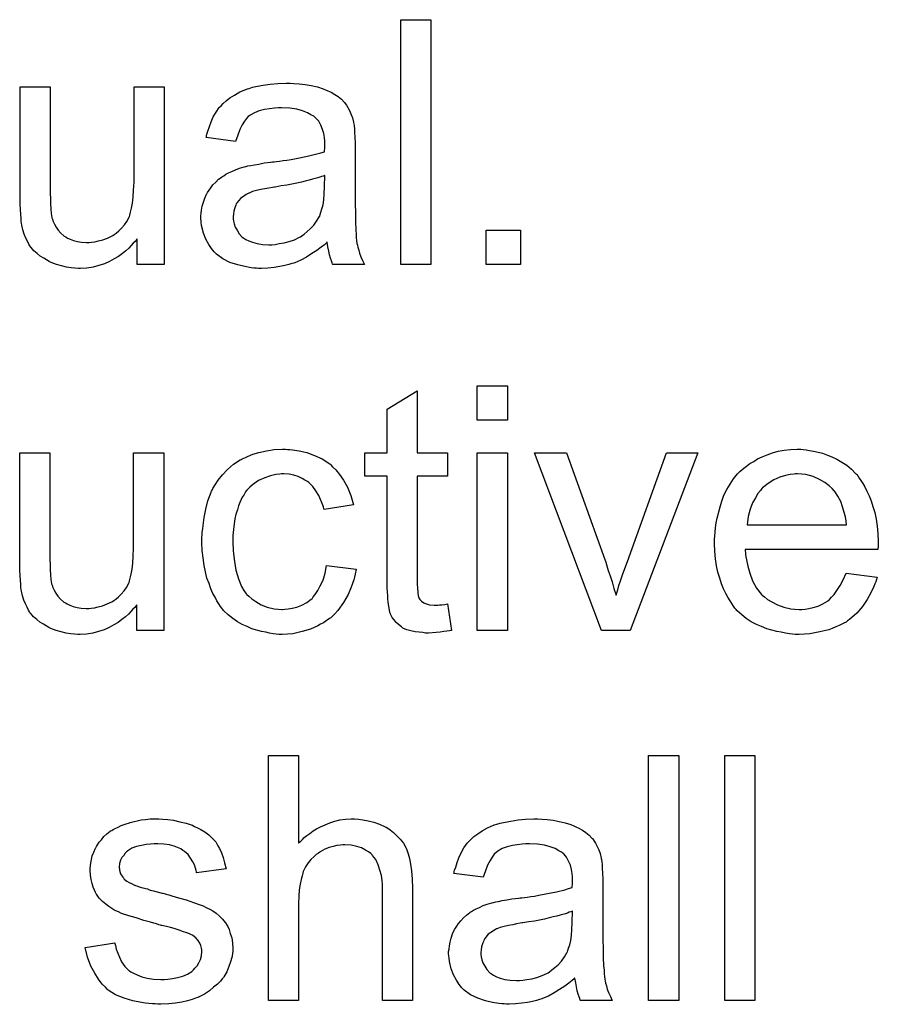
# Model space of a CAD drawing. Extents: x -1.5 to 9, y -3 to 5.
# Tile 327 of 368: x 6.338 to 6.618, y 1.585 to 1.907. Entities that reach past the tile are written whole.
import ezdxf

# ---------------------------------------------------------------- set-up
doc = ezdxf.new("R2010")
doc.units = 0
doc.layers.add('qfn16-30-34-a_mechanical_19', color=1, linetype='CONTINUOUS')

msp = doc.modelspace()

# ---------------------------------------------------------------- linework, layer by layer
at = {"layer": 'qfn16-30-34-a_mechanical_19', "color": 1}
for points in [[(6.471981, 1.827271), (6.462146, 1.827271), (6.462146, 1.907335), (6.471981, 1.907335), (6.471981, 1.827271)], [(6.384743, 1.827271), (6.37595, 1.827271), (6.37595, 1.835717), (6.375834, 1.835601), (6.375603, 1.835254), (6.375256, 1.834791), (6.374677, 1.834213), (6.373983, 1.833519), (6.373173, 1.832593), (6.372247, 1.831783), (6.37109, 1.830858), (6.369818, 1.829932), (6.368429, 1.829122), (6.366925, 1.828312), (6.365305, 1.827502), (6.363454, 1.826924), (6.361603, 1.826461), (6.35952, 1.826114), (6.357438, 1.825998), (6.356628, 1.825998), (6.355587, 1.826114), (6.354314, 1.826229), (6.35281, 1.826461), (6.35119, 1.826808), (6.34957, 1.827271), (6.347835, 1.827965), (6.347603, 1.828081), (6.34714, 1.828312), (6.346331, 1.828775), (6.345405, 1.829353), (6.344248, 1.830048), (6.343207, 1.830858), (6.342165, 1.831783), (6.34124, 1.832824), (6.341124, 1.83294), (6.340893, 1.833403), (6.340546, 1.833981), (6.340083, 1.834907), (6.339504, 1.835948), (6.339041, 1.837221), (6.338579, 1.838609), (6.338231, 1.840113), (6.338231, 1.840229), (6.338116, 1.840692), (6.338, 1.841386), (6.338, 1.842312), (6.337884, 1.8437), (6.337769, 1.845204), (6.337653, 1.847171), (6.337653, 1.84937), (6.337653, 1.885352), (6.347488, 1.885352), (6.347488, 1.853072), (6.347488, 1.852956), (6.347488, 1.852725), (6.347488, 1.852378), (6.347488, 1.851799), (6.347488, 1.850526), (6.347603, 1.848907), (6.347603, 1.847171), (6.347719, 1.845436), (6.347835, 1.843932), (6.348066, 1.842659), (6.348066, 1.842543), (6.348297, 1.84208), (6.348529, 1.841386), (6.348876, 1.840461), (6.349454, 1.839535), (6.350149, 1.838494), (6.350958, 1.837568), (6.352, 1.836642), (6.352115, 1.836527), (6.352578, 1.836295), (6.353157, 1.835948), (6.354082, 1.835601), (6.355124, 1.835138), (6.356396, 1.834791), (6.357785, 1.83456), (6.359405, 1.834444), (6.360215, 1.834444), (6.361024, 1.83456), (6.362066, 1.834676), (6.363338, 1.835023), (6.364727, 1.83537), (6.366231, 1.835948), (6.367735, 1.836642), (6.367966, 1.836758), (6.368429, 1.837105), (6.369123, 1.837568), (6.369933, 1.838262), (6.370859, 1.839188), (6.371784, 1.840229), (6.372594, 1.841386), (6.373289, 1.842775), (6.373404, 1.843006), (6.37352, 1.843469), (6.373751, 1.844394), (6.374099, 1.845667), (6.374446, 1.847287), (6.374677, 1.849254), (6.374793, 1.851568), (6.374908, 1.854229), (6.374908, 1.885352), (6.384743, 1.885352), (6.384743, 1.827271)], [(6.427205, 1.886509), (6.42894, 1.886393), (6.430907, 1.886162), (6.432874, 1.885815), (6.434841, 1.885352), (6.436692, 1.884774), (6.436924, 1.884658), (6.437502, 1.884427), (6.438312, 1.88408), (6.439353, 1.883617), (6.44051, 1.882922), (6.441667, 1.882228), (6.442709, 1.881303), (6.443634, 1.880377), (6.44375, 1.880261), (6.443981, 1.879914), (6.444328, 1.879336), (6.444791, 1.878642), (6.44537, 1.8776), (6.445833, 1.876559), (6.446295, 1.875286), (6.446642, 1.873782), (6.446642, 1.873667), (6.446758, 1.873319), (6.446874, 1.872625), (6.446989, 1.8717), (6.446989, 1.870427), (6.447105, 1.868923), (6.447221, 1.866956), (6.447221, 1.864758), (6.447221, 1.851568), (6.447221, 1.851452), (6.447221, 1.850989), (6.447221, 1.850295), (6.447221, 1.84937), (6.447221, 1.848328), (6.447221, 1.847055), (6.447337, 1.844279), (6.447337, 1.841386), (6.447452, 1.838494), (6.447568, 1.837221), (6.447568, 1.836064), (6.447684, 1.835023), (6.447799, 1.834213), (6.447799, 1.834097), (6.447915, 1.833634), (6.448031, 1.83294), (6.448378, 1.832014), (6.448609, 1.830973), (6.449072, 1.829816), (6.449651, 1.828543), (6.450229, 1.827271), (6.439932, 1.827271), (6.439816, 1.827387), (6.4397, 1.827849), (6.439469, 1.828428), (6.439122, 1.829353), (6.438775, 1.830395), (6.438543, 1.831667), (6.438312, 1.833056), (6.438081, 1.83456), (6.437965, 1.83456), (6.437849, 1.834329), (6.437155, 1.83375), (6.436114, 1.83294), (6.434725, 1.831899), (6.43299, 1.830858), (6.431254, 1.8297), (6.429403, 1.828659), (6.427436, 1.827849), (6.427205, 1.827734), (6.426511, 1.827618), (6.425469, 1.827271), (6.424197, 1.826924), (6.422577, 1.826577), (6.420726, 1.826345), (6.418643, 1.826114), (6.41656, 1.825998), (6.415635, 1.825998), (6.414941, 1.826114), (6.414131, 1.826114), (6.413205, 1.826229), (6.411123, 1.826577), (6.408809, 1.827155), (6.406263, 1.827965), (6.403949, 1.829122), (6.401867, 1.830626), (6.401635, 1.830858), (6.401057, 1.831436), (6.400247, 1.832477), (6.399321, 1.833866), (6.398395, 1.835601), (6.397586, 1.837568), (6.397007, 1.839998), (6.396891, 1.841155), (6.396776, 1.842543), (6.396776, 1.842775), (6.396776, 1.843237), (6.396891, 1.844047), (6.397007, 1.845089), (6.397239, 1.846361), (6.397586, 1.847634), (6.398048, 1.849022), (6.398627, 1.850295), (6.398743, 1.850411), (6.398974, 1.850874), (6.399437, 1.851568), (6.400015, 1.852378), (6.400709, 1.853303), (6.401635, 1.854229), (6.402561, 1.855155), (6.403718, 1.855964), (6.403833, 1.85608), (6.404296, 1.856312), (6.404875, 1.856774), (6.4058, 1.857237), (6.406842, 1.8577), (6.408114, 1.858278), (6.409387, 1.858741), (6.410891, 1.859204), (6.411007, 1.859204), (6.41147, 1.85932), (6.412164, 1.859551), (6.413089, 1.859667), (6.414246, 1.859898), (6.415751, 1.86013), (6.417486, 1.860477), (6.419569, 1.860708), (6.419684, 1.860708), (6.420147, 1.860824), (6.420726, 1.860824), (6.421535, 1.860939), (6.422461, 1.861055), (6.423618, 1.861287), (6.424891, 1.861402), (6.426279, 1.861634), (6.429056, 1.862212), (6.432064, 1.862791), (6.434725, 1.863485), (6.435998, 1.863832), (6.437155, 1.864179), (6.437155, 1.864295), (6.437155, 1.864526), (6.437271, 1.86522), (6.437271, 1.86603), (6.437271, 1.866493), (6.437271, 1.866725), (6.437271, 1.86684), (6.437271, 1.866956), (6.437271, 1.86765), (6.437155, 1.868807), (6.436924, 1.87008), (6.436577, 1.871468), (6.435998, 1.872857), (6.435304, 1.874129), (6.434378, 1.875171), (6.434262, 1.875286), (6.433684, 1.875749), (6.432758, 1.876212), (6.431601, 1.876906), (6.429982, 1.877485), (6.42813, 1.878063), (6.425816, 1.87841), (6.423155, 1.878526), (6.421998, 1.878526), (6.420841, 1.87841), (6.419221, 1.878179), (6.417602, 1.877947), (6.415866, 1.877485), (6.414246, 1.876906), (6.412858, 1.876096), (6.412742, 1.87598), (6.412279, 1.875633), (6.411701, 1.875055), (6.411007, 1.874129), (6.410313, 1.872972), (6.409503, 1.871468), (6.408809, 1.869617), (6.408114, 1.867534), (6.398511, 1.868807), (6.398511, 1.868923), (6.398627, 1.869039), (6.398627, 1.869386), (6.398743, 1.869848), (6.39909, 1.87089), (6.399552, 1.872394), (6.400131, 1.873898), (6.400825, 1.875518), (6.401751, 1.877138), (6.402792, 1.878642), (6.402908, 1.878757), (6.403371, 1.87922), (6.404065, 1.879914), (6.40499, 1.88084), (6.406263, 1.881765), (6.407767, 1.882691), (6.409503, 1.883732), (6.41147, 1.884542), (6.411585, 1.884542), (6.411701, 1.884658), (6.412048, 1.884774), (6.412511, 1.884889), (6.413668, 1.885236), (6.415288, 1.885584), (6.417139, 1.885931), (6.419453, 1.886278), (6.421883, 1.886509), (6.424659, 1.886625), (6.425932, 1.886625), (6.427205, 1.886509)], [(6.437271, 1.856427), (6.437155, 1.856427), (6.437039, 1.856312), (6.436692, 1.856196), (6.436229, 1.85608), (6.435651, 1.855849), (6.434957, 1.855617), (6.434147, 1.855386), (6.433221, 1.855155), (6.43218, 1.854807), (6.430907, 1.854576), (6.429635, 1.854229), (6.42813, 1.853882), (6.426511, 1.853535), (6.424891, 1.853188), (6.42304, 1.852956), (6.421073, 1.852609), (6.420841, 1.852609), (6.420147, 1.852493), (6.41899, 1.852262), (6.417717, 1.852031), (6.416329, 1.851799), (6.414941, 1.851452), (6.413668, 1.851105), (6.412511, 1.850642), (6.412395, 1.850642), (6.412048, 1.850411), (6.411585, 1.850179), (6.411123, 1.849832), (6.409734, 1.848907), (6.408577, 1.847518), (6.408577, 1.847403), (6.408346, 1.847171), (6.40823, 1.846708), (6.407999, 1.84613), (6.407767, 1.845436), (6.407536, 1.844742), (6.40742, 1.843816), (6.407304, 1.84289), (6.407304, 1.842775), (6.407304, 1.842196), (6.40742, 1.841502), (6.407651, 1.840576), (6.407999, 1.839535), (6.408577, 1.838494), (6.409271, 1.837337), (6.410197, 1.836295), (6.410313, 1.83618), (6.410775, 1.835948), (6.41147, 1.835486), (6.412395, 1.835023), (6.413668, 1.83456), (6.415172, 1.834097), (6.416908, 1.833866), (6.41899, 1.83375), (6.419916, 1.83375), (6.421073, 1.833866), (6.422345, 1.834097), (6.423965, 1.834329), (6.425585, 1.834791), (6.42732, 1.83537), (6.429056, 1.83618), (6.429287, 1.836295), (6.42975, 1.836642), (6.43056, 1.837221), (6.431486, 1.838031), (6.432527, 1.838957), (6.433684, 1.840113), (6.43461, 1.841502), (6.435535, 1.843006), (6.435651, 1.843122), (6.435767, 1.843584), (6.435998, 1.844394), (6.436345, 1.845436), (6.436692, 1.846824), (6.436924, 1.848444), (6.437039, 1.850411), (6.437155, 1.852725), (6.437271, 1.856427)], [(6.501253, 1.827271), (6.49003, 1.827271), (6.49003, 1.838494), (6.501253, 1.838494), (6.501253, 1.827271)], [(6.496972, 1.776432), (6.487137, 1.776432), (6.487137, 1.787655), (6.496972, 1.787655), (6.496972, 1.776432)], [(6.467468, 1.765672), (6.477419, 1.765672), (6.477419, 1.758036), (6.467468, 1.758036), (6.467468, 1.723904), (6.467468, 1.723673), (6.467468, 1.72321), (6.467468, 1.722516), (6.467584, 1.721706), (6.4677, 1.719855), (6.467815, 1.719045), (6.467931, 1.718466), (6.468047, 1.718235), (6.468394, 1.717772), (6.468857, 1.717194), (6.469667, 1.716615), (6.469898, 1.7165), (6.470477, 1.716268), (6.471518, 1.716037), (6.473022, 1.715921), (6.474179, 1.715921), (6.474757, 1.716037), (6.475567, 1.716037), (6.476493, 1.716152), (6.477419, 1.716268), (6.478691, 1.707591), (6.47846, 1.707591), (6.477997, 1.707475), (6.477187, 1.707359), (6.476146, 1.707244), (6.474989, 1.707012), (6.473716, 1.706897), (6.471171, 1.706781), (6.470245, 1.706781), (6.46932, 1.706897), (6.468163, 1.707012), (6.466774, 1.707128), (6.465386, 1.707475), (6.464113, 1.707822), (6.46284, 1.708401), (6.462725, 1.708516), (6.462378, 1.708748), (6.461915, 1.709095), (6.461221, 1.709673), (6.460642, 1.710252), (6.459948, 1.711062), (6.459254, 1.711872), (6.458791, 1.712913), (6.458791, 1.713029), (6.45856, 1.713491), (6.458444, 1.714301), (6.458212, 1.715458), (6.457981, 1.716962), (6.457865, 1.717888), (6.457865, 1.718929), (6.45775, 1.720202), (6.457634, 1.721475), (6.457634, 1.722863), (6.457634, 1.724483), (6.457634, 1.758036), (6.450345, 1.758036), (6.450345, 1.765672), (6.457634, 1.765672), (6.457634, 1.780019), (6.467468, 1.78592), (6.467468, 1.765672)], [(6.384627, 1.707591), (6.375834, 1.707591), (6.375834, 1.716037), (6.375718, 1.715921), (6.375487, 1.715574), (6.37514, 1.715111), (6.374561, 1.714533), (6.373867, 1.713839), (6.373057, 1.712913), (6.372132, 1.712103), (6.370975, 1.711177), (6.369702, 1.710252), (6.368314, 1.709442), (6.366809, 1.708632), (6.36519, 1.707822), (6.363338, 1.707244), (6.361487, 1.706781), (6.359405, 1.706434), (6.357322, 1.706318), (6.356512, 1.706318), (6.355471, 1.706434), (6.354198, 1.706549), (6.352694, 1.706781), (6.351074, 1.707128), (6.349454, 1.707591), (6.347719, 1.708285), (6.347488, 1.708401), (6.347025, 1.708632), (6.346215, 1.709095), (6.345289, 1.709673), (6.344132, 1.710368), (6.343091, 1.711177), (6.34205, 1.712103), (6.341124, 1.713144), (6.341008, 1.71326), (6.340777, 1.713723), (6.34043, 1.714301), (6.339967, 1.715227), (6.339389, 1.716268), (6.338926, 1.717541), (6.338463, 1.718929), (6.338116, 1.720433), (6.338116, 1.720549), (6.338, 1.721012), (6.337884, 1.721706), (6.337884, 1.722632), (6.337769, 1.72402), (6.337653, 1.725524), (6.337537, 1.727491), (6.337537, 1.729689), (6.337537, 1.765672), (6.347372, 1.765672), (6.347372, 1.733392), (6.347372, 1.733276), (6.347372, 1.733045), (6.347372, 1.732698), (6.347372, 1.732119), (6.347372, 1.730846), (6.347488, 1.729227), (6.347488, 1.727491), (6.347603, 1.725756), (6.347719, 1.724252), (6.34795, 1.722979), (6.34795, 1.722863), (6.348182, 1.7224), (6.348413, 1.721706), (6.34876, 1.720781), (6.349339, 1.719855), (6.350033, 1.718814), (6.350843, 1.717888), (6.351884, 1.716962), (6.352, 1.716847), (6.352463, 1.716615), (6.353041, 1.716268), (6.353967, 1.715921), (6.355008, 1.715458), (6.356281, 1.715111), (6.357669, 1.71488), (6.359289, 1.714764), (6.360099, 1.714764), (6.360909, 1.71488), (6.36195, 1.714995), (6.363223, 1.715343), (6.364611, 1.71569), (6.366115, 1.716268), (6.367619, 1.716962), (6.367851, 1.717078), (6.368314, 1.717425), (6.369008, 1.717888), (6.369818, 1.718582), (6.370743, 1.719508), (6.371669, 1.720549), (6.372479, 1.721706), (6.373173, 1.723094), (6.373289, 1.723326), (6.373404, 1.723789), (6.373636, 1.724714), (6.373983, 1.725987), (6.37433, 1.727607), (6.374561, 1.729574), (6.374677, 1.731888), (6.374793, 1.734549), (6.374793, 1.765672), (6.384627, 1.765672), (6.384627, 1.707591)], [(6.425122, 1.766829), (6.425816, 1.766829), (6.426742, 1.766713), (6.42894, 1.766366), (6.43137, 1.765788), (6.433915, 1.764862), (6.436461, 1.763705), (6.438891, 1.762085), (6.439006, 1.762085), (6.439122, 1.761854), (6.439816, 1.76116), (6.440857, 1.760119), (6.44213, 1.758614), (6.443403, 1.756763), (6.444676, 1.754449), (6.445833, 1.751788), (6.446642, 1.748664), (6.437039, 1.74716), (6.437039, 1.747276), (6.436924, 1.747391), (6.436808, 1.748086), (6.436461, 1.749127), (6.435882, 1.7504), (6.435304, 1.751788), (6.434378, 1.753292), (6.433337, 1.754681), (6.43218, 1.755838), (6.432064, 1.755953), (6.431601, 1.7563), (6.430792, 1.756763), (6.429866, 1.757342), (6.428593, 1.75792), (6.427205, 1.758383), (6.425585, 1.75873), (6.42385, 1.758846), (6.423155, 1.758846), (6.422577, 1.75873), (6.421304, 1.758614), (6.419569, 1.758152), (6.417717, 1.757573), (6.415635, 1.756648), (6.413668, 1.755259), (6.412742, 1.754449), (6.411817, 1.753524), (6.411817, 1.753408), (6.411585, 1.753292), (6.411354, 1.752945), (6.411123, 1.752482), (6.410775, 1.751904), (6.410313, 1.75121), (6.409966, 1.7504), (6.409503, 1.749474), (6.40904, 1.748317), (6.408693, 1.747044), (6.40823, 1.745656), (6.407883, 1.744152), (6.407651, 1.742532), (6.40742, 1.740681), (6.407189, 1.738714), (6.407189, 1.736631), (6.407189, 1.736516), (6.407189, 1.736169), (6.407189, 1.735474), (6.407304, 1.73478), (6.407304, 1.733739), (6.40742, 1.732698), (6.407767, 1.730152), (6.40823, 1.727375), (6.40904, 1.724483), (6.410081, 1.721938), (6.410775, 1.720665), (6.411585, 1.719623), (6.411817, 1.719392), (6.412395, 1.718814), (6.413436, 1.718004), (6.414709, 1.717078), (6.416445, 1.716037), (6.418412, 1.715227), (6.420726, 1.714648), (6.421998, 1.714533), (6.423271, 1.714417), (6.423502, 1.714417), (6.424197, 1.714533), (6.425354, 1.714648), (6.426626, 1.71488), (6.42813, 1.715227), (6.42975, 1.715921), (6.43137, 1.716731), (6.432874, 1.717888), (6.433105, 1.718004), (6.433453, 1.718582), (6.434147, 1.719392), (6.434957, 1.720665), (6.435767, 1.722169), (6.436692, 1.72402), (6.437386, 1.726334), (6.437849, 1.72888), (6.447568, 1.727607), (6.447568, 1.727491), (6.447452, 1.727144), (6.447337, 1.726681), (6.447221, 1.725987), (6.446989, 1.725061), (6.446758, 1.724136), (6.445948, 1.721822), (6.444907, 1.719392), (6.443403, 1.716731), (6.441552, 1.714186), (6.44051, 1.713029), (6.439353, 1.711872), (6.439238, 1.711756), (6.439006, 1.71164), (6.438659, 1.711409), (6.438196, 1.711062), (6.437618, 1.710599), (6.436808, 1.710136), (6.435882, 1.709673), (6.434957, 1.709095), (6.432643, 1.708053), (6.429866, 1.707244), (6.426858, 1.706549), (6.425122, 1.706434), (6.423387, 1.706318), (6.42223, 1.706318), (6.42142, 1.706434), (6.420378, 1.706549), (6.419221, 1.706781), (6.417949, 1.707012), (6.41656, 1.707244), (6.413436, 1.708169), (6.411932, 1.708863), (6.410313, 1.709558), (6.408693, 1.710483), (6.407189, 1.711524), (6.405685, 1.712681), (6.404296, 1.71407), (6.404181, 1.714186), (6.403949, 1.714417), (6.403602, 1.71488), (6.403139, 1.715458), (6.402676, 1.716268), (6.401982, 1.71731), (6.401404, 1.718466), (6.400709, 1.719739), (6.400015, 1.721243), (6.399437, 1.722979), (6.398743, 1.724714), (6.39828, 1.726797), (6.397817, 1.72888), (6.39747, 1.731309), (6.397239, 1.733739), (6.397123, 1.7364), (6.397123, 1.736516), (6.397123, 1.736863), (6.397123, 1.737326), (6.397123, 1.73802), (6.397239, 1.73883), (6.397239, 1.739755), (6.397354, 1.740797), (6.39747, 1.741954), (6.397817, 1.744499), (6.398395, 1.747276), (6.39909, 1.750053), (6.400131, 1.752829), (6.400131, 1.752945), (6.400247, 1.753177), (6.400478, 1.753524), (6.400709, 1.753986), (6.401404, 1.755259), (6.402445, 1.756763), (6.403833, 1.758499), (6.405453, 1.760234), (6.40742, 1.76197), (6.409618, 1.763358), (6.409734, 1.763358), (6.409966, 1.763474), (6.410313, 1.763705), (6.410775, 1.763937), (6.411354, 1.764168), (6.412048, 1.764515), (6.413784, 1.765209), (6.415751, 1.765788), (6.41818, 1.766366), (6.420726, 1.766829), (6.423502, 1.766945), (6.424428, 1.766945), (6.425122, 1.766829)], [(6.496972, 1.707591), (6.487137, 1.707591), (6.487137, 1.765672), (6.496972, 1.765672), (6.496972, 1.707591)], [(6.53712, 1.707591), (6.527748, 1.707591), (6.505881, 1.765672), (6.516294, 1.765672), (6.528789, 1.730846), (6.528789, 1.730731), (6.528905, 1.730615), (6.529021, 1.730268), (6.529136, 1.729921), (6.529484, 1.728764), (6.529946, 1.72726), (6.530525, 1.725524), (6.531219, 1.723557), (6.531798, 1.721359), (6.532492, 1.719161), (6.532608, 1.719392), (6.532723, 1.719971), (6.53307, 1.720896), (6.533417, 1.722285), (6.533996, 1.723789), (6.534574, 1.725756), (6.535384, 1.727838), (6.536194, 1.730152), (6.549037, 1.765672), (6.559218, 1.765672), (6.53712, 1.707591)], [(6.593697, 1.766829), (6.594623, 1.766713), (6.59578, 1.766482), (6.597052, 1.766251), (6.598556, 1.765903), (6.599945, 1.765556), (6.601565, 1.764978), (6.603069, 1.764399), (6.604689, 1.76359), (6.606308, 1.762664), (6.607928, 1.761623), (6.609432, 1.76035), (6.610821, 1.758961), (6.610936, 1.758846), (6.611168, 1.758614), (6.611515, 1.758152), (6.611978, 1.757457), (6.612556, 1.756648), (6.613135, 1.755722), (6.613829, 1.754565), (6.614523, 1.753177), (6.615217, 1.751672), (6.615912, 1.750053), (6.61649, 1.748201), (6.617069, 1.746235), (6.617531, 1.744036), (6.617878, 1.741722), (6.61811, 1.739293), (6.618225, 1.736631), (6.618225, 1.736516), (6.618225, 1.736053), (6.618225, 1.735243), (6.61811, 1.734086), (6.574722, 1.734086), (6.574722, 1.73397), (6.574722, 1.733623), (6.574838, 1.73316), (6.574838, 1.732466), (6.574954, 1.731656), (6.575185, 1.730731), (6.575532, 1.728648), (6.576226, 1.726334), (6.577152, 1.723789), (6.578425, 1.721475), (6.580044, 1.719392), (6.58016, 1.719392), (6.580276, 1.719161), (6.58097, 1.718582), (6.582011, 1.717772), (6.5834, 1.716962), (6.585251, 1.716037), (6.587334, 1.715227), (6.589648, 1.714648), (6.59092, 1.714533), (6.592309, 1.714417), (6.593234, 1.714417), (6.594276, 1.714533), (6.595548, 1.714764), (6.596937, 1.715111), (6.598556, 1.715574), (6.600061, 1.716268), (6.601565, 1.717194), (6.60168, 1.71731), (6.602259, 1.717772), (6.602953, 1.718466), (6.603763, 1.719392), (6.604689, 1.720665), (6.60573, 1.722285), (6.606771, 1.724136), (6.607697, 1.726334), (6.617878, 1.725061), (6.617878, 1.724946), (6.617763, 1.724714), (6.617647, 1.724252), (6.617416, 1.723557), (6.617069, 1.722863), (6.616721, 1.721938), (6.615796, 1.719971), (6.614639, 1.717772), (6.613019, 1.715458), (6.611168, 1.71326), (6.608854, 1.711177), (6.608738, 1.711177), (6.608507, 1.710946), (6.60816, 1.710715), (6.607697, 1.710368), (6.607003, 1.71002), (6.606308, 1.709673), (6.605383, 1.70921), (6.604342, 1.708748), (6.603185, 1.708285), (6.602028, 1.707822), (6.599135, 1.707128), (6.595895, 1.706549), (6.592309, 1.706318), (6.591036, 1.706318), (6.590226, 1.706434), (6.589185, 1.706549), (6.587912, 1.706781), (6.586524, 1.707012), (6.58502, 1.707244), (6.58178, 1.708169), (6.580044, 1.708863), (6.578425, 1.709558), (6.576689, 1.710483), (6.575069, 1.711524), (6.573565, 1.712681), (6.572061, 1.71407), (6.571945, 1.714186), (6.571714, 1.714417), (6.571367, 1.71488), (6.570904, 1.715574), (6.570326, 1.716384), (6.569747, 1.71731), (6.569053, 1.718466), (6.568359, 1.719739), (6.567665, 1.721243), (6.56697, 1.722863), (6.566392, 1.724714), (6.565813, 1.726681), (6.565351, 1.728764), (6.565003, 1.731078), (6.564772, 1.733507), (6.564656, 1.736053), (6.564656, 1.736169), (6.564656, 1.736747), (6.564656, 1.737441), (6.564772, 1.738483), (6.564888, 1.739755), (6.565003, 1.741144), (6.565235, 1.742764), (6.565582, 1.744383), (6.566508, 1.748086), (6.567086, 1.749937), (6.56778, 1.751904), (6.568706, 1.753755), (6.569747, 1.755491), (6.570904, 1.757226), (6.572177, 1.758846), (6.572293, 1.758961), (6.572524, 1.759193), (6.572987, 1.75954), (6.573565, 1.760119), (6.57426, 1.760697), (6.575185, 1.761391), (6.576226, 1.762201), (6.577499, 1.762895), (6.578772, 1.763705), (6.580276, 1.764399), (6.581896, 1.765094), (6.583631, 1.765672), (6.585482, 1.766251), (6.587449, 1.766598), (6.589532, 1.766829), (6.59173, 1.766945), (6.592887, 1.766945), (6.593697, 1.766829)], [(6.591846, 1.758846), (6.591152, 1.758846), (6.590689, 1.75873), (6.589416, 1.758614), (6.587912, 1.758267), (6.586061, 1.757689), (6.584094, 1.756879), (6.582243, 1.755722), (6.580392, 1.754218), (6.58016, 1.753986), (6.579697, 1.753408), (6.578887, 1.752367), (6.578078, 1.750978), (6.577152, 1.749358), (6.576342, 1.747276), (6.575648, 1.744846), (6.575301, 1.742185), (6.607812, 1.742185), (6.607812, 1.742301), (6.607812, 1.742532), (6.607697, 1.742879), (6.607697, 1.743342), (6.607465, 1.74473), (6.607118, 1.746235), (6.60654, 1.748086), (6.605961, 1.749821), (6.605036, 1.751557), (6.603994, 1.753061), (6.603994, 1.753177), (6.603763, 1.753292), (6.603185, 1.753986), (6.602143, 1.754912), (6.600755, 1.755953), (6.599019, 1.756995), (6.596937, 1.75792), (6.594507, 1.758614), (6.593234, 1.75873), (6.591846, 1.758846)], [(6.428709, 1.638009), (6.428825, 1.638124), (6.429056, 1.638356), (6.429403, 1.638703), (6.429982, 1.639281), (6.43056, 1.63986), (6.43137, 1.640554), (6.432411, 1.641248), (6.433453, 1.642058), (6.43461, 1.642752), (6.435882, 1.643447), (6.438891, 1.644719), (6.44051, 1.645298), (6.442246, 1.645645), (6.444097, 1.645876), (6.445948, 1.645992), (6.446989, 1.645992), (6.448262, 1.645876), (6.449766, 1.645645), (6.451502, 1.645414), (6.453353, 1.644951), (6.455204, 1.644256), (6.457055, 1.643447), (6.457287, 1.643331), (6.457865, 1.642984), (6.458675, 1.642405), (6.459717, 1.641595), (6.460758, 1.640554), (6.461915, 1.639397), (6.462956, 1.638009), (6.463882, 1.636389), (6.463997, 1.636158), (6.464229, 1.635579), (6.464576, 1.634538), (6.464923, 1.633034), (6.46527, 1.631182), (6.465617, 1.628984), (6.465849, 1.626323), (6.465964, 1.623315), (6.465964, 1.586638), (6.45613, 1.586638), (6.45613, 1.62343), (6.45613, 1.623546), (6.45613, 1.623778), (6.45613, 1.624125), (6.45613, 1.624588), (6.456014, 1.62586), (6.455783, 1.62748), (6.45532, 1.629216), (6.454741, 1.630951), (6.453931, 1.632687), (6.45289, 1.634075), (6.452775, 1.634191), (6.452312, 1.634653), (6.451618, 1.635232), (6.450576, 1.63581), (6.449303, 1.636505), (6.447799, 1.636967), (6.445948, 1.63743), (6.443866, 1.637546), (6.443171, 1.637546), (6.442361, 1.63743), (6.441204, 1.637314), (6.440047, 1.636967), (6.438659, 1.63662), (6.437271, 1.636042), (6.435767, 1.635232), (6.435651, 1.635116), (6.435188, 1.634769), (6.434494, 1.634306), (6.433684, 1.633612), (6.432758, 1.632687), (6.431833, 1.631645), (6.431023, 1.630372), (6.430329, 1.628984), (6.430213, 1.628753), (6.430097, 1.62829), (6.429866, 1.627364), (6.429519, 1.626207), (6.429172, 1.624703), (6.42894, 1.622852), (6.428825, 1.620769), (6.428709, 1.61834), (6.428709, 1.586638), (6.418874, 1.586638), (6.418874, 1.666702), (6.428709, 1.666702), (6.428709, 1.638009)], [(6.552971, 1.586638), (6.543136, 1.586638), (6.543136, 1.666702), (6.552971, 1.666702), (6.552971, 1.586638)], [(6.577846, 1.586638), (6.568012, 1.586638), (6.568012, 1.666702), (6.577846, 1.666702), (6.577846, 1.586638)], [(6.38428, 1.645876), (6.386016, 1.645761), (6.387867, 1.645529), (6.389834, 1.645066), (6.391916, 1.644604), (6.393883, 1.643909), (6.393999, 1.643909), (6.394115, 1.643794), (6.394693, 1.643562), (6.395619, 1.6431), (6.396776, 1.642521), (6.398048, 1.641711), (6.399321, 1.640785), (6.400478, 1.639744), (6.401519, 1.638587), (6.401635, 1.638472), (6.401867, 1.638009), (6.402329, 1.637199), (6.402908, 1.636273), (6.403486, 1.634885), (6.404065, 1.633381), (6.404528, 1.631645), (6.40499, 1.629678), (6.395387, 1.628406), (6.395387, 1.628637), (6.395272, 1.6291), (6.39504, 1.62991), (6.394693, 1.630951), (6.394115, 1.631992), (6.39342, 1.633149), (6.39261, 1.634306), (6.391453, 1.635348), (6.391338, 1.635463), (6.390875, 1.635695), (6.390181, 1.636158), (6.38914, 1.63662), (6.387983, 1.637083), (6.386478, 1.637546), (6.384627, 1.637777), (6.38266, 1.637893), (6.381503, 1.637893), (6.380346, 1.637777), (6.378842, 1.637662), (6.377338, 1.637314), (6.375718, 1.636967), (6.374214, 1.636389), (6.372941, 1.635579), (6.372826, 1.635463), (6.372479, 1.635232), (6.372016, 1.634769), (6.371553, 1.634075), (6.370975, 1.633381), (6.370512, 1.632455), (6.370165, 1.631414), (6.370049, 1.630372), (6.370049, 1.630257), (6.370049, 1.630025), (6.370165, 1.629678), (6.370165, 1.629216), (6.370512, 1.628059), (6.371206, 1.626901), (6.371322, 1.626786), (6.371437, 1.62667), (6.371669, 1.626323), (6.372132, 1.625976), (6.372594, 1.625629), (6.373289, 1.625166), (6.374099, 1.624819), (6.375024, 1.624356), (6.37514, 1.624356), (6.375371, 1.62424), (6.375834, 1.624125), (6.376644, 1.623778), (6.377801, 1.62343), (6.379305, 1.623083), (6.380231, 1.622736), (6.381272, 1.622505), (6.382429, 1.622158), (6.383702, 1.621811), (6.383817, 1.621811), (6.384164, 1.621695), (6.384743, 1.621579), (6.385437, 1.621348), (6.386247, 1.621117), (6.387288, 1.620885), (6.389487, 1.620191), (6.391916, 1.619497), (6.394346, 1.618687), (6.396544, 1.617877), (6.39747, 1.61753), (6.39828, 1.617183), (6.398511, 1.617067), (6.398974, 1.616836), (6.399668, 1.616488), (6.400709, 1.61591), (6.401751, 1.615216), (6.402792, 1.61429), (6.403833, 1.613249), (6.404759, 1.612092), (6.404875, 1.611976), (6.405106, 1.611513), (6.405569, 1.610819), (6.406032, 1.609778), (6.406379, 1.608505), (6.406842, 1.607117), (6.407073, 1.605497), (6.407189, 1.603646), (6.407189, 1.603414), (6.407189, 1.602836), (6.407073, 1.60191), (6.406842, 1.600638), (6.406494, 1.599249), (6.405916, 1.597745), (6.405222, 1.59601), (6.404296, 1.59439), (6.404181, 1.594158), (6.403718, 1.593696), (6.403139, 1.592886), (6.402214, 1.59196), (6.400941, 1.590919), (6.399552, 1.589762), (6.397933, 1.58872), (6.395966, 1.587679), (6.39585, 1.587679), (6.395734, 1.587563), (6.39504, 1.587332), (6.393883, 1.586985), (6.392379, 1.586522), (6.390528, 1.586059), (6.388445, 1.585712), (6.386247, 1.585481), (6.383702, 1.585365), (6.38266, 1.585365), (6.38185, 1.585481), (6.380925, 1.585481), (6.379768, 1.585597), (6.378611, 1.585712), (6.377338, 1.585944), (6.374561, 1.586522), (6.371669, 1.587332), (6.368892, 1.588489), (6.367619, 1.589183), (6.366462, 1.589993), (6.366347, 1.590109), (6.366231, 1.590225), (6.365537, 1.590919), (6.364495, 1.59196), (6.363338, 1.59358), (6.362066, 1.595547), (6.360793, 1.597861), (6.359752, 1.600753), (6.358942, 1.603993), (6.368661, 1.605497), (6.368661, 1.605381), (6.368661, 1.605266), (6.368892, 1.604571), (6.369123, 1.603414), (6.369586, 1.602142), (6.370165, 1.600753), (6.370859, 1.599249), (6.3719, 1.597745), (6.373173, 1.596472), (6.373404, 1.596357), (6.373867, 1.59601), (6.374793, 1.595547), (6.37595, 1.594968), (6.377454, 1.59439), (6.379189, 1.593927), (6.381272, 1.59358), (6.383702, 1.593464), (6.384859, 1.593464), (6.386016, 1.59358), (6.38752, 1.593811), (6.38914, 1.594158), (6.390875, 1.594621), (6.392379, 1.5952), (6.393767, 1.596125), (6.393883, 1.596241), (6.394346, 1.596588), (6.394809, 1.597167), (6.395503, 1.597976), (6.396082, 1.598902), (6.39666, 1.600059), (6.397007, 1.601216), (6.397123, 1.602604), (6.397123, 1.60272), (6.397123, 1.603183), (6.397007, 1.603762), (6.396776, 1.604571), (6.396429, 1.605381), (6.39585, 1.606191), (6.395156, 1.607117), (6.394115, 1.607811), (6.393999, 1.607927), (6.393652, 1.608042), (6.393073, 1.608389), (6.392148, 1.608737), (6.390759, 1.609199), (6.389949, 1.609546), (6.389024, 1.609778), (6.387983, 1.610125), (6.386825, 1.610472), (6.385553, 1.610819), (6.384049, 1.611166), (6.383933, 1.611166), (6.383586, 1.611282), (6.383007, 1.611398), (6.382313, 1.611629), (6.381388, 1.611861), (6.380346, 1.612208), (6.378148, 1.612786), (6.375603, 1.613596), (6.373173, 1.61429), (6.370859, 1.6151), (6.369818, 1.615563), (6.369008, 1.61591), (6.368776, 1.616026), (6.368314, 1.616257), (6.367619, 1.61672), (6.366694, 1.617298), (6.365652, 1.618108), (6.364611, 1.619034), (6.36357, 1.620075), (6.362644, 1.621348), (6.362529, 1.621464), (6.362297, 1.621926), (6.36195, 1.622736), (6.361603, 1.623662), (6.361256, 1.624819), (6.360909, 1.626207), (6.360677, 1.627596), (6.360562, 1.629216), (6.360562, 1.629447), (6.360562, 1.62991), (6.360677, 1.630604), (6.360793, 1.631645), (6.361024, 1.632687), (6.361256, 1.633959), (6.361719, 1.635116), (6.362297, 1.636389), (6.362413, 1.636505), (6.362644, 1.636967), (6.362991, 1.637546), (6.36357, 1.638356), (6.364264, 1.639166), (6.365074, 1.640207), (6.365999, 1.641133), (6.367157, 1.641943), (6.367272, 1.642058), (6.367619, 1.642174), (6.368082, 1.642521), (6.368776, 1.642868), (6.369702, 1.643331), (6.370743, 1.643794), (6.372016, 1.644256), (6.373404, 1.644719), (6.373636, 1.644835), (6.374099, 1.644951), (6.374908, 1.645182), (6.37595, 1.645414), (6.377222, 1.645645), (6.378611, 1.645761), (6.380231, 1.645992), (6.383007, 1.645992), (6.38428, 1.645876)], [(6.508195, 1.645876), (6.50993, 1.645761), (6.511897, 1.645529), (6.513864, 1.645182), (6.515831, 1.644719), (6.517682, 1.644141), (6.517914, 1.644025), (6.518492, 1.643794), (6.519302, 1.643447), (6.520343, 1.642984), (6.5215, 1.64229), (6.522657, 1.641595), (6.523699, 1.64067), (6.524624, 1.639744), (6.52474, 1.639629), (6.524971, 1.639281), (6.525318, 1.638703), (6.525781, 1.638009), (6.52636, 1.636967), (6.526823, 1.635926), (6.527285, 1.634653), (6.527632, 1.633149), (6.527632, 1.633034), (6.527748, 1.632687), (6.527864, 1.631992), (6.52798, 1.631067), (6.52798, 1.629794), (6.528095, 1.62829), (6.528211, 1.626323), (6.528211, 1.624125), (6.528211, 1.610935), (6.528211, 1.610819), (6.528211, 1.610356), (6.528211, 1.609662), (6.528211, 1.608737), (6.528211, 1.607695), (6.528211, 1.606423), (6.528327, 1.603646), (6.528327, 1.600753), (6.528442, 1.597861), (6.528558, 1.596588), (6.528558, 1.595431), (6.528674, 1.59439), (6.528789, 1.59358), (6.528789, 1.593464), (6.528905, 1.593001), (6.529021, 1.592307), (6.529368, 1.591382), (6.529599, 1.59034), (6.530062, 1.589183), (6.530641, 1.587911), (6.531219, 1.586638), (6.520922, 1.586638), (6.520806, 1.586754), (6.52069, 1.587216), (6.520459, 1.587795), (6.520112, 1.58872), (6.519765, 1.589762), (6.519533, 1.591034), (6.519302, 1.592423), (6.519071, 1.593927), (6.518955, 1.593927), (6.518839, 1.593696), (6.518145, 1.593117), (6.517104, 1.592307), (6.515715, 1.591266), (6.51398, 1.590225), (6.512244, 1.589068), (6.510393, 1.588026), (6.508426, 1.587216), (6.508195, 1.587101), (6.507501, 1.586985), (6.506459, 1.586638), (6.505187, 1.586291), (6.503567, 1.585944), (6.501716, 1.585712), (6.499633, 1.585481), (6.49755, 1.585365), (6.496625, 1.585365), (6.495931, 1.585481), (6.495121, 1.585481), (6.494195, 1.585597), (6.492113, 1.585944), (6.489798, 1.586522), (6.487253, 1.587332), (6.484939, 1.588489), (6.482856, 1.589993), (6.482625, 1.590225), (6.482047, 1.590803), (6.481237, 1.591844), (6.480311, 1.593233), (6.479386, 1.594968), (6.478576, 1.596935), (6.477997, 1.599365), (6.477881, 1.600522), (6.477766, 1.60191), (6.477766, 1.602142), (6.477766, 1.602604), (6.477881, 1.603414), (6.477997, 1.604456), (6.478229, 1.605728), (6.478576, 1.607001), (6.479038, 1.608389), (6.479617, 1.609662), (6.479733, 1.609778), (6.479964, 1.610241), (6.480427, 1.610935), (6.481005, 1.611745), (6.481699, 1.61267), (6.482625, 1.613596), (6.483551, 1.614522), (6.484708, 1.615332), (6.484823, 1.615447), (6.485286, 1.615679), (6.485865, 1.616141), (6.48679, 1.616604), (6.487832, 1.617067), (6.489104, 1.617646), (6.490377, 1.618108), (6.491881, 1.618571), (6.491997, 1.618571), (6.49246, 1.618687), (6.493154, 1.618918), (6.494079, 1.619034), (6.495236, 1.619265), (6.49674, 1.619497), (6.498476, 1.619844), (6.500559, 1.620075), (6.500674, 1.620075), (6.501137, 1.620191), (6.501716, 1.620191), (6.502525, 1.620307), (6.503451, 1.620422), (6.504608, 1.620654), (6.505881, 1.620769), (6.507269, 1.621001), (6.510046, 1.621579), (6.513054, 1.622158), (6.515715, 1.622852), (6.516988, 1.623199), (6.518145, 1.623546), (6.518145, 1.623662), (6.518145, 1.623893), (6.518261, 1.624588), (6.518261, 1.625397), (6.518261, 1.62586), (6.518261, 1.626092), (6.518261, 1.626207), (6.518261, 1.626323), (6.518261, 1.627017), (6.518145, 1.628174), (6.517914, 1.629447), (6.517566, 1.630835), (6.516988, 1.632224), (6.516294, 1.633496), (6.515368, 1.634538), (6.515252, 1.634653), (6.514674, 1.635116), (6.513748, 1.635579), (6.512591, 1.636273), (6.510972, 1.636852), (6.50912, 1.63743), (6.506806, 1.637777), (6.504145, 1.637893), (6.502988, 1.637893), (6.501831, 1.637777), (6.500212, 1.637546), (6.498592, 1.637314), (6.496856, 1.636852), (6.495236, 1.636273), (6.493848, 1.635463), (6.493732, 1.635348), (6.49327, 1.635001), (6.492691, 1.634422), (6.491997, 1.633496), (6.491303, 1.632339), (6.490493, 1.630835), (6.489798, 1.628984), (6.489104, 1.626901), (6.479501, 1.628174), (6.479501, 1.62829), (6.479617, 1.628406), (6.479617, 1.628753), (6.479733, 1.629216), (6.48008, 1.630257), (6.480542, 1.631761), (6.481121, 1.633265), (6.481815, 1.634885), (6.482741, 1.636505), (6.483782, 1.638009), (6.483898, 1.638124), (6.484361, 1.638587), (6.485055, 1.639281), (6.48598, 1.640207), (6.487253, 1.641133), (6.488757, 1.642058), (6.490493, 1.6431), (6.49246, 1.643909), (6.492575, 1.643909), (6.492691, 1.644025), (6.493038, 1.644141), (6.493501, 1.644256), (6.494658, 1.644604), (6.496278, 1.644951), (6.498129, 1.645298), (6.500443, 1.645645), (6.502873, 1.645876), (6.505649, 1.645992), (6.506922, 1.645992), (6.508195, 1.645876)], [(6.518261, 1.615794), (6.518145, 1.615794), (6.518029, 1.615679), (6.517682, 1.615563), (6.517219, 1.615447), (6.516641, 1.615216), (6.515947, 1.614984), (6.515137, 1.614753), (6.514211, 1.614522), (6.51317, 1.614175), (6.511897, 1.613943), (6.510624, 1.613596), (6.50912, 1.613249), (6.507501, 1.612902), (6.505881, 1.612555), (6.50403, 1.612323), (6.502063, 1.611976), (6.501831, 1.611976), (6.501137, 1.611861), (6.49998, 1.611629), (6.498707, 1.611398), (6.497319, 1.611166), (6.495931, 1.610819), (6.494658, 1.610472), (6.493501, 1.610009), (6.493385, 1.610009), (6.493038, 1.609778), (6.492575, 1.609546), (6.492113, 1.609199), (6.490724, 1.608274), (6.489567, 1.606885), (6.489567, 1.60677), (6.489336, 1.606538), (6.48922, 1.606075), (6.488989, 1.605497), (6.488757, 1.604803), (6.488526, 1.604109), (6.48841, 1.603183), (6.488294, 1.602257), (6.488294, 1.602142), (6.488294, 1.601563), (6.48841, 1.600869), (6.488641, 1.599943), (6.488989, 1.598902), (6.489567, 1.597861), (6.490261, 1.596704), (6.491187, 1.595662), (6.491303, 1.595547), (6.491765, 1.595315), (6.49246, 1.594853), (6.493385, 1.59439), (6.494658, 1.593927), (6.496162, 1.593464), (6.497898, 1.593233), (6.49998, 1.593117), (6.500906, 1.593117), (6.502063, 1.593233), (6.503335, 1.593464), (6.504955, 1.593696), (6.506575, 1.594158), (6.50831, 1.594737), (6.510046, 1.595547), (6.510277, 1.595662), (6.51074, 1.59601), (6.51155, 1.596588), (6.512476, 1.597398), (6.513517, 1.598324), (6.514674, 1.599481), (6.5156, 1.600869), (6.516525, 1.602373), (6.516641, 1.602489), (6.516757, 1.602952), (6.516988, 1.603762), (6.517335, 1.604803), (6.517682, 1.606191), (6.517914, 1.607811), (6.518029, 1.609778), (6.518145, 1.612092), (6.518261, 1.615794)]]:
    msp.add_lwpolyline(points, dxfattribs=at)

doc.saveas('drawing.dxf')
